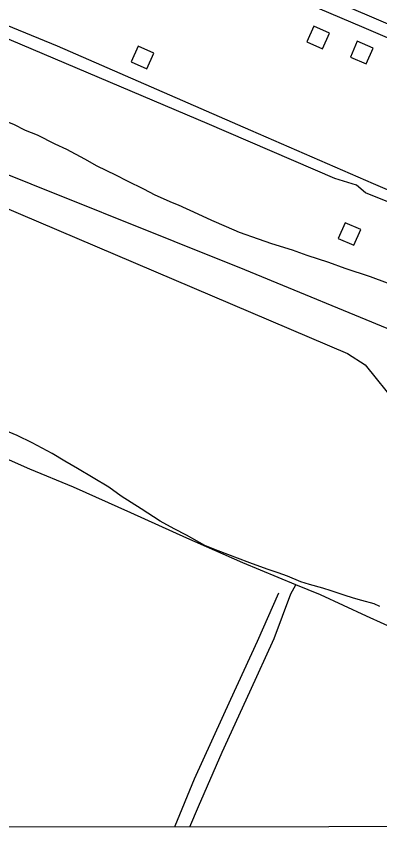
# Model space of a CAD drawing. Extents: x 3297716 to 3335574, y 688621 to 713991.
# Drawn here: x 3312378 to 3313227, y 693999 to 695904 of the extents above; entities that cross this region are included whole.
import ezdxf

# ---------------------------------------------------------------- set-up
doc = ezdxf.new("R2010")
doc.units = 0
for name, color, linetype in [('V-BLDG-OTLN', 7, 'Continuous'), ('V-DTCH-CNTR', 7, 'Continuous'), ('V-GRID-FRAM', 7, 'Continuous'), ('V-ROAD-CNTR', 7, 'Continuous'), ('V-SITE-VEGE', 7, 'Continuous'), ('V-TOPO-SHOR', 7, 'Continuous')]:
    doc.layers.add(name, color=color, linetype=linetype)

msp = doc.modelspace()

# ---------------------------------------------------------------- linework, layer by layer
at = {"layer": 'V-BLDG-OTLN'}
for points in [[(3313109.7, 695864.5), (3313073, 695880.5), (3313057, 695843.8), (3313093.7, 695827.8)], [(3313211.6, 695829.3), (3313174.9, 695845.3), (3313158.9, 695808.6), (3313195.6, 695792.6)], [(3312699.1, 695817.9), (3312662.4, 695833.9), (3312646.4, 695797.2), (3312683.1, 695781.2)], [(3313182.8, 695405.7), (3313146.2, 695421.7), (3313130.2, 695385), (3313166.8, 695369)]]:
    msp.add_lwpolyline(points, close=True, dxfattribs=at)
at = {"layer": 'V-DTCH-CNTR'}
msp.add_lwpolyline([(3312990.5, 694556.8), (3312940.5, 694443.5), (3312878.8, 694308.5), (3312793.9, 694121.9), (3312748.6, 694012.6), (3312747.8, 694010.5)], dxfattribs=at)
at = {"layer": 'V-GRID-FRAM'}
msp.add_lwpolyline([(3301838.5, 712184.2), (3333346.2, 712216.3), (3333372.6, 694031.5), (3301849.1, 693999.4), (3301838.5, 712184.2)], dxfattribs=at)
at = {"layer": 'V-ROAD-CNTR'}
for points in [[(3309819.2, 697327.7), (3310142.4, 697184.6), (3310711.3, 696938.4), (3311150.7, 696749.6), (3311652.4, 696538), (3311780.9, 696483.2), (3312584.5, 696135), (3313185, 695879.7), (3313633.3, 695687.2), (3314066.5, 695496.4), (3314102.7, 695478.9), (3314126.9, 695467), (3314166.3, 695452), (3314223.2, 695447.1), (3314261.5, 695453.7), (3314301.7, 695477.1), (3314345, 695492.7), (3314391.7, 695494.3), (3314421.9, 695491), (3314473.3, 695480.4), (3314495.3, 695469.4), (3314577.8, 695432.6)], [(3312702.5, 696117.5), (3313196.8, 695907.2), (3313574.9, 695744.9)]]:
    msp.add_lwpolyline(points, dxfattribs=at)
at = {"layer": 'V-SITE-VEGE'}
for points in [[(3311799.6, 695917.8), (3311843.7, 695894.6), (3311875.5, 695878.8), (3311906.3, 695864), (3311948.3, 695842.9), (3311975, 695828.1), (3312017.1, 695810.1), (3312047.9, 695796.4), (3312081.8, 695781.5), (3312134.2, 695756.2), (3312187.5, 695731.9), (3312220.4, 695717), (3312268.6, 695693.8), (3312300.5, 695680), (3312331.3, 695667.3), (3312371.4, 695651.4), (3312399.1, 695637.7)], [(3312399.1, 695637.7), (3312426.8, 695627), (3312467.9, 695605.9), (3312495.6, 695593.2)], [(3312495.6, 695593.2), (3312537.6, 695571.1), (3312566.3, 695554.3), (3312609.5, 695533.1), (3312637.2, 695519.4), (3312675.1, 695500.4), (3312701.8, 695486.7), (3312741.9, 695468.7), (3312756.2, 695463.4), (3312802.4, 695442.2), (3312834.3, 695427.4), (3312868.2, 695412.6), (3312899, 695399.9), (3312943.2, 695383.9), (3312974, 695373.2), (3313022.3, 695358.3), (3313057.3, 695345.5), (3313107.7, 695329.4), (3313145.7, 695315.6), (3313205.3, 695296.4), (3313244.4, 695281.5)], [(3313227.7, 694525.3), (3313214.3, 694531.6), (3313185.5, 694539.1), (3313166, 694544.5), (3313144.4, 694552), (3313113.5, 694561.6), (3313094, 694568), (3313063.1, 694576.6), (3313042.6, 694583.1), (3313011.8, 694595.8), (3312990.2, 694604.3), (3312964.5, 694612.8), (3312923.4, 694627.7), (3312894.6, 694638.4), (3312849.4, 694655.4), (3312818.6, 694668.1), (3312775.5, 694692.3), (3312746.8, 694707.1), (3312713.9, 694725), (3312669.9, 694753.4), (3312622.7, 694782.8), (3312594.1, 694803.7), (3312521.3, 694847.9), (3312491.6, 694864.7), (3312461.8, 694882.6), (3312414.7, 694907.9), (3312379.8, 694924.8), (3312323.3, 694948.1)]]:
    msp.add_lwpolyline(points, dxfattribs=at)
at = {"layer": 'V-TOPO-SHOR'}
for points in [[(3310580.6, 696649.3), (3311342.7, 696319.9), (3311422.6, 696275.1), (3311578.6, 696214.6), (3311759.8, 696138.6), (3312307.5, 695902.8), (3312473.2, 695834.6), (3312925.4, 695637.7), (3313211.9, 695512.9), (3313568.6, 695360.9), (3313814.2, 695255.7), (3314161.1, 695105.6)], [(3314026.6, 695136.8), (3313362, 695423.3), (3313194.4, 695491.5), (3313172.9, 695509), (3313122.3, 695524.6), (3312824, 695653.3), (3312212, 695912.5), (3312176.9, 695928.1), (3312122.4, 695953.4), (3311728.6, 696121.1), (3311500.6, 696222.4), (3311379.7, 696273.1), (3310931.4, 696466.1), (3310734.6, 696549.9)], [(3313989.3, 694867.5), (3312912.4, 695311.3), (3312246.7, 695577.5), (3312196.4, 695577.5), (3311752.6, 695781.7), (3311459.7, 695914.8)], [(3311439, 695858.6), (3311885.8, 695654.5), (3313152.1, 695116), (3313193.5, 695089.4), (3313267.4, 694997.7), (3313945, 694690)], [(3313733.1, 694252.1), (3313689.4, 694285.7), (3313626.3, 694318.6), (3313467.9, 694384.2), (3313319.9, 694447), (3313196, 694502.4), (3313088.8, 694552.6), (3313030.9, 694575.8), (3312907, 694627.6), (3312776.4, 694684.9), (3312645.4, 694744.4), (3312511.9, 694804), (3312409.5, 694846.3), (3312293, 694897.3)], [(3312783.3, 694010.6), (3312803.7, 694058.6), (3312859.3, 694185), (3312923.9, 694325.8), (3312980.9, 694450.3), (3313019.8, 694554.9), (3313030.9, 694575.8)]]:
    msp.add_lwpolyline(points, dxfattribs=at)

doc.saveas('drawing.dxf')
